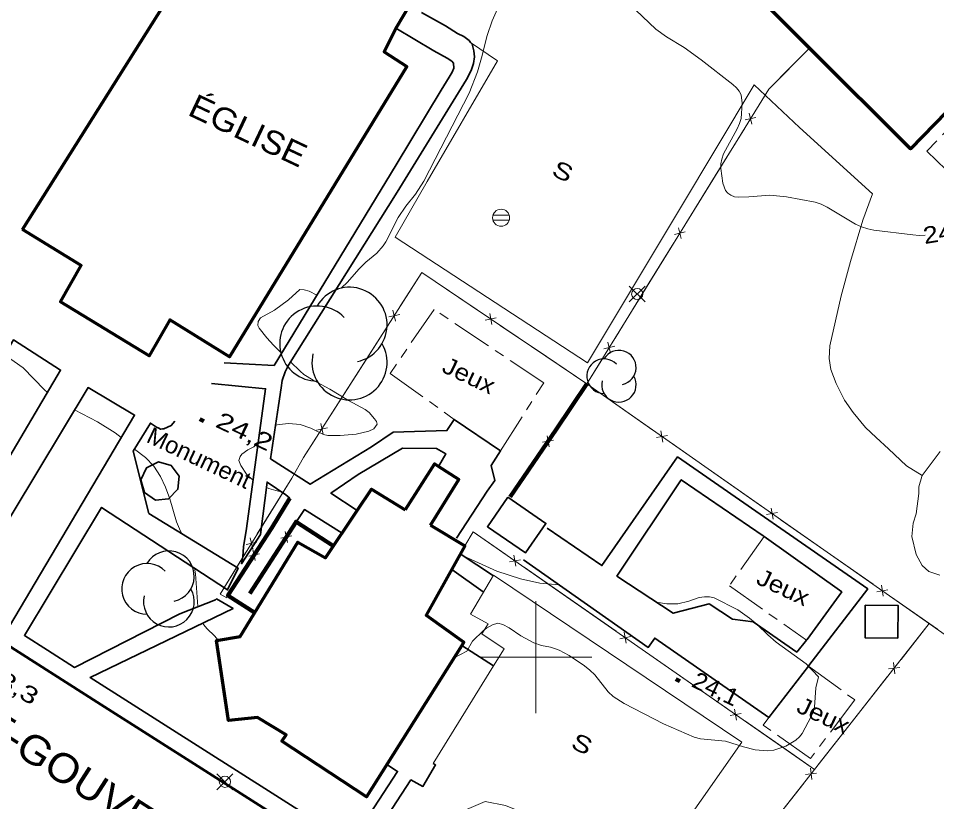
# Model space of a CAD drawing. Extents: x 356765 to 358572, y 5103174 to 5104650.
# Drawn here: x 357953.8 to 358035.8, y 5103487.1 to 5103557 of the extents above; entities that cross this region are included whole.
import ezdxf
from ezdxf.enums import TextEntityAlignment as Align

# ---------------------------------------------------------------- set-up
doc = ezdxf.new("R2010")
doc.units = 0
doc.header["$LTSCALE"] = 0.6
doc.linetypes.add('LONG_DASH_SHORT_DASH', pattern=[9.9, 6, -1.2, 1.5, -1.2])
for name, color, linetype, lineweight in [('2', 7, 'Continuous', 13), ('21', 7, 'Continuous', 53), ('22', 7, 'Continuous', 35), ('3', 7, 'Continuous', 140), ('31', 7, 'Continuous', 70), ('36', 7, 'Continuous', 13), ('37', 7, 'Continuous', 13), ('39', 7, 'Continuous', 35), ('44', 7, 'Continuous', 25), ('52', 7, 'Continuous', 13), ('56', 7, 'LONG_DASH_SHORT_DASH', 13), ('61', 7, 'Continuous', 13)]:
    doc.layers.add(name, color=color, linetype=linetype, lineweight=lineweight)

msp = doc.modelspace()

# ---------------------------------------------------------------- linework, layer by layer
at = {"layer": '2'}
for points in [[(357996.68, 5103558.13), (357996.09, 5103556.8), (357995.64, 5103555.48), (357995.15, 5103553.5), (357994.78, 5103552.24), (357994.04, 5103550.34), (357989.99, 5103542.48), (357989.24, 5103541.34), (357988.4, 5103540.26), (357987.71, 5103539.25), (357986.59, 5103537.09), (357986.36, 5103536.73), (357985.81, 5103536.07), (357984.82, 5103535.26), (357984.21, 5103534.68), (357983.14, 5103533.44), (357982.67, 5103532.99), (357982.08, 5103532.72)], [(358034.74, 5103537.67), (358034.22, 5103537.63), (358033.64, 5103537.69), (358030.17, 5103538.13), (358029.61, 5103538.25), (358029.05, 5103538.43), (358028.53, 5103538.66), (358025.98, 5103540.16), (358025.46, 5103540.43), (358024.92, 5103540.63), (358022.35, 5103541.09), (358020.87, 5103541.24), (358018.99, 5103541.08), (358018.1, 5103541.05), (358017.73, 5103541.09), (358017.4, 5103541.23), (358017.13, 5103541.41), (358016.92, 5103541.66), (358016.68, 5103542.32), (358016.51, 5103543.63), (358016.5, 5103544.03), (358016.58, 5103544.46), (358016.73, 5103544.92), (358017.97, 5103547.16), (358018.18, 5103547.63), (358018.31, 5103548.09), (358018.41, 5103549.45), (358018.31, 5103550.19), (358018.15, 5103550.51), (358017.91, 5103550.83), (358017.57, 5103551.13), (358014.75, 5103553.32), (358013.22, 5103554.43), (358011.65, 5103555.37), (358010.69, 5103556.05), (358008.93, 5103557.76)], [(357980.44, 5103532.33), (357979.77, 5103532.67), (357979.32, 5103532.8), (357978.93, 5103532.82), (357977.9, 5103531.9), (357976.67, 5103530.99), (357975.41, 5103530.28), (357975.2, 5103529.98), (357975.18, 5103529.62), (357975.3, 5103529.38), (357975.99, 5103528.51), (357976.57, 5103527.86), (357977.29, 5103527.15)], [(357956.39, 5103523.64), (357956.13, 5103523.87), (357954.24, 5103525.83), (357952.63, 5103526.96), (357952.59, 5103527)], [(357978.09, 5103526.37), (357978.94, 5103525.54), (357979.29, 5103525.25), (357980.11, 5103524.72), (357981.6, 5103523.92), (357983.27, 5103522.93), (357984.75, 5103522.12), (357985.1, 5103521.84), (357985.59, 5103521.29), (357985.77, 5103521.05), (357985.82, 5103520.79), (357985.53, 5103520.38), (357985.07, 5103520.17), (357983.96, 5103519.91), (357982.52, 5103519.8), (357981.42, 5103519.8), (357981.05, 5103519.88), (357979.9, 5103520.44), (357978.95, 5103520.76), (357977.93, 5103520.86), (357977.07, 5103520.78), (357976.75, 5103520.71)], [(357962.97, 5103519.6), (357962.43, 5103520.03), (357960.87, 5103521.01), (357958.82, 5103522.08)], [(357975.21, 5103519.21), (357974.82, 5103518.79), (357974.27, 5103518.5), (357973.74, 5103518.13), (357973.59, 5103517.91), (357973.49, 5103517.55), (357973.67, 5103517.12), (357974.15, 5103516.34), (357974.4, 5103516.09), (357974.75, 5103515.82)], [(357968.4, 5103511.04), (357968.28, 5103511.24), (357967.91, 5103512.09), (357967.31, 5103514.13), (357966.94, 5103515.17), (357966.49, 5103516.13), (357965.9, 5103517.05), (357965.15, 5103517.82), (357964.17, 5103518.56)], [(357975.94, 5103515.15), (357976.15, 5103515.05), (357976.77, 5103514.88), (357977.26, 5103514.78)], [(357993.23, 5103509.18), (357996.52, 5103507.69), (357998.62, 5103507.01), (358000.35, 5103506.61), (358002.06, 5103506.47)], [(357969.81, 5103504.5), (357969.81, 5103504.53), (357969.62, 5103507.44), (357969.53, 5103507.94)], [(358010.74, 5103504.93), (358011.68, 5103504.76), (358012.67, 5103504.78), (358013.66, 5103505.01), (358014.57, 5103505.32), (358015.03, 5103505.4), (358015.48, 5103505.4), (358015.91, 5103505.3), (358018.03, 5103504.22), (358019.06, 5103503.49), (358019.76, 5103502.93), (358020.7, 5103501.99), (358021.45, 5103501.34), (358024.13, 5103499.4), (358025.23, 5103498.24), (358024.99, 5103497.28), (358024.85, 5103495.54), (358024.73, 5103495.11), (358024.57, 5103494.72), (358023.75, 5103493.21), (358023.52, 5103492.9), (358023.19, 5103492.61), (358022.31, 5103492.08), (358021.22, 5103491.71), (358020.67, 5103491.65), (358019.58, 5103491.74), (358018.52, 5103492.01), (358016.91, 5103492.5), (358014.69, 5103492.73), (358014.13, 5103492.86), (358011.39, 5103494.05), (358007.87, 5103495.88), (358006.89, 5103496.51), (358006.44, 5103496.91), (358005.26, 5103498.42), (358004.81, 5103498.84), (358004.33, 5103499.24), (358002.95, 5103500.16), (358002.07, 5103500.62), (358001.67, 5103500.78), (358001.29, 5103500.91), (358000.5, 5103501.05), (357999.8, 5103501.3), (357998.64, 5103501.92), (357997.6, 5103502.63), (357997.03, 5103502.94), (357996.59, 5103503.05), (357996.13, 5103502.9), (357995.59, 5103502.59), (357995.33, 5103502.4), (357994.34, 5103501.43), (357993.84, 5103500.54), (357992.7, 5103499.96)], [(357971.62, 5103501.53), (357971.32, 5103501.9), (357970.65, 5103502.55), (357970.33, 5103502.93), (357970.26, 5103503.06)]]:
    msp.add_lwpolyline(points, dxfattribs=at)
at = {"layer": '21'}
msp.add_lwpolyline([(357933.58, 5103513.38), (357961.16, 5103495.79), (357983.62, 5103481.51), (357999.65, 5103471.32), (358000.94, 5103470.53), (358001.52, 5103470.01), (358001.99, 5103469.43), (358002.6, 5103468.65), (358003.18, 5103467.51), (358003.57, 5103466.46), (358003.71, 5103465.29), (358003.66, 5103464.49), (358004.28, 5103464.17), (358024.32, 5103451.04)], dxfattribs=at)
at = {"layer": '22'}
for p, q in [((357993.25, 5103509.23), (357996.2, 5103507.28)), ((357995.3, 5103505.84), (357992.48, 5103507.82)), ((357996.2, 5103499.23), (357993.37, 5103501.04))]:
    msp.add_line(p, q, dxfattribs=at)
for points in [[(357989.79, 5103557.55), (357991.92, 5103556.34), (357993, 5103555.68), (357993.55, 5103555.4), (357994.04, 5103555.04), (357994.17, 5103554.86), (357994.3, 5103554.71), (357994.45, 5103554.13), (357994.5, 5103553.58), (357994.42, 5103552.99), (357994.23, 5103552.38), (357993.79, 5103551.57), (357987.61, 5103541.51), (357977.91, 5103526.08), (357977.61, 5103525.46), (357977.36, 5103524.69), (357977.26, 5103524.04), (357977.02, 5103522.47), (357976.3, 5103517.72), (357979.86, 5103515.44), (357985.31, 5103518.77), (357987.25, 5103520.1), (357992.05, 5103520.23), (357992.71, 5103521.23), (357996.83, 5103518.43), (357996, 5103517.13), (357996.32, 5103515.78), (357995.66, 5103514.81), (357992.9, 5103510.63)], [(357972.18, 5103526.28), (357976.62, 5103526.05), (357987.52, 5103543.96), (357991.54, 5103550.61), (357992.24, 5103551.76), (357992.53, 5103552.22), (357992.68, 5103552.59), (357992.63, 5103553.01), (357992.48, 5103553.2), (357992.08, 5103553.48), (357990.88, 5103554.11), (357987.5, 5103556.15)], [(357978.04, 5103514.2), (357977.68, 5103514.5), (357976, 5103515.63), (357975.42, 5103510.97), (357973.73, 5103508.34), (357973.83, 5103508.97), (357973.91, 5103509.86), (357974.15, 5103511.48), (357975.87, 5103523.97), (357971.04, 5103524.44)], [(357967.77, 5103521.07), (357967.44, 5103520.7), (357966.78, 5103520.38), (357966.66, 5103520.38), (357966.53, 5103520.37), (357966.48, 5103520.37), (357966.33, 5103520.44), (357966.28, 5103520.47), (357966.18, 5103520.51), (357966.12, 5103520.55), (357965.58, 5103520.9), (357964.06, 5103518.38), (357965.46, 5103512.84), (357973.41, 5103507.96), (357972.48, 5103506.01), (357961.23, 5103513.37), (357954.34, 5103501.95), (357956.41, 5103500.62), (357958.8, 5103499.09), (357968.22, 5103503.87), (357971.4, 5103505.13), (357971.5, 5103505.21), (357972.96, 5103504.36), (357960.2, 5103498.21), (357983.48, 5103483.42), (357987.65, 5103489.82), (357986.7, 5103490.43)], [(357984.05, 5103513.11), (357981.7, 5103514.64), (357984.12, 5103516.31), (357988.1, 5103518.67), (357991.13, 5103518.63), (357991.95, 5103518.17), (357991.3, 5103517.04)], [(358000.99, 5103511.52), (358005.89, 5103508.18), (358012.64, 5103517.88), (358029.61, 5103506.1), (358024.37, 5103499.27), (358024.34, 5103499.22), (358020.78, 5103494.64), (358010.61, 5103501.72), (358010.03, 5103500.88), (357998.9, 5103508.69)], [(357982.7, 5103511.09), (357979.33, 5103513.18), (357978.63, 5103512.11)], [(358024.91, 5103452.27), (358016.23, 5103458.05), (358005.3, 5103465.38), (358005.08, 5103466.63), (358004.71, 5103468.19), (358003.79, 5103469.75), (358002.87, 5103471.03), (358001.16, 5103472.22), (357985.5, 5103482.13), (357984.66, 5103482.67), (357988.84, 5103489.05), (357989.91, 5103488.48), (357991.04, 5103490.4), (357990.84, 5103490.53)]]:
    msp.add_lwpolyline(points, dxfattribs=at)
for points in [[(357942.4, 5103509.58), (357953.36, 5103528.33), (357957.57, 5103525.63), (357946.51, 5103506.95)], [(357948.81, 5103505.48), (357960.02, 5103524.07), (357964.17, 5103521.62), (357953.02, 5103502.79)], [(358024.22, 5103501.6), (358027.3, 5103505.84), (358020.37, 5103510.79), (358020.29, 5103510.85), (358012.97, 5103515.84), (358007.23, 5103507.24), (358012.25, 5103503.93), (358015.47, 5103504.76), (358017.55, 5103503.39), (358019.38, 5103503.15), (358023.28, 5103500.47), (358024.15, 5103501.53)]]:
    msp.add_lwpolyline(points, close=True, dxfattribs=at)
at = {"layer": '3'}
for p, q in [((357969.99, 5103521.24), (357970.35, 5103521.07)), ((358012.49, 5103498.05), (358012.85, 5103497.88))]:
    msp.add_line(p, q, dxfattribs=at)
at = {"layer": '31'}
msp.add_lwpolyline([(357954.17, 5103538.18), (357970.46, 5103564.09), (357974.41, 5103561.51), (357975.02, 5103562.66), (357975.85, 5103564.05), (357976.76, 5103565.41), (357977.97, 5103566.26), (357978.79, 5103566.83), (357978.81, 5103566.95), (357985.75, 5103578.11), (357994.26, 5103572.87), (357989.23, 5103564.37), (357991.51, 5103562.93), (357987.55, 5103556.24), (357986.44, 5103554.04), (357988.46, 5103552.71), (357972.66, 5103526.82), (357967.31, 5103530.11), (357965.48, 5103526.91), (357957.56, 5103531.73), (357959.41, 5103534.97), (357954.17, 5103538.18)], close=True, dxfattribs=at)
for points in [[(358052.79, 5103565.3), (358033.43, 5103545.38), (358024.42, 5103554.37), (358017.1, 5103561.7)], [(357990.6, 5103511.8), (357993.11, 5103515.86), (357991.3, 5103517.04), (357990.95, 5103517.26), (357988.34, 5103513.16)], [(357990.6, 5103511.8), (357993.66, 5103509.96), (357990.21, 5103503.75), (357993.57, 5103501.34), (357993.37, 5103501.04), (357984.87, 5103487.54), (357977.33, 5103492.5), (357977.71, 5103493.09), (357975.15, 5103494.63), (357972.57, 5103494.36), (357971.5, 5103501.51), (357973.59, 5103501.84), (357978.74, 5103510.26), (357981.22, 5103508.88), (357984.05, 5103513.11), (357985.32, 5103515), (357988.34, 5103513.16)]]:
    msp.add_lwpolyline(points, dxfattribs=at)
at = {"layer": '31', "lineweight": 35}
for points in [[(357997.5, 5103514.29), (358000.89, 5103511.95), (357999.06, 5103509.31), (357995.67, 5103511.65), (357997.5, 5103514.29)], [(358029.4, 5103504.66), (358029.38, 5103501.74), (358032.29, 5103501.72), (358032.32, 5103504.63), (358029.4, 5103504.66)]]:
    msp.add_lwpolyline(points, close=True, dxfattribs=at)
at = {"layer": '36'}
for p, q in [((357997.61, 5103539.46), (357996.16, 5103539.46)), ((357996.16, 5103539), (357997.61, 5103539)), ((358009.74, 5103531.71), (358008.33, 5103533.12)), ((358008.33, 5103531.71), (358009.74, 5103533.12)), ((357972.94, 5103488.18), (357971.53, 5103489.59)), ((357971.53, 5103488.18), (357972.94, 5103489.59))]:
    msp.add_line(p, q, dxfattribs=at)
for centre, radius in [((357996.8876, 5103539.2297), 0.7588), ((358009.0408, 5103532.4201), 0.5), ((357972.2368, 5103488.8874), 0.5)]:
    msp.add_circle(centre, radius, dxfattribs=at)
at = {"layer": '37'}
for p, q in [((358022.82, 5103552.76), (358024.42, 5103554.37)), ((358019.64, 5103548.18), (358018.66, 5103547.95)), ((358019.27, 5103547.57), (358019.04, 5103548.55)), ((358016, 5103542.96), (358018.63, 5103547.21)), ((358013.37, 5103538.7), (358016, 5103542.96)), ((358013.33, 5103537.97), (358012.36, 5103537.74)), ((358012.96, 5103537.36), (358012.73, 5103538.34)), ((358009.69, 5103532.75), (358012.32, 5103537)), ((357990.99, 5103533.53), (357995.14, 5103530.74)), ((358007.07, 5103528.49), (358009.69, 5103532.75)), ((357987.84, 5103530.6), (357986.86, 5103530.39)), ((357987.46, 5103530.01), (357987.24, 5103530.99)), ((357996.06, 5103529.69), (357995.87, 5103530.67)), ((357995.48, 5103530.08), (357996.46, 5103530.28)), ((357984.12, 5103525.44), (357986.81, 5103529.65)), ((357996.8, 5103529.62), (358000.94, 5103526.83)), ((358006.66, 5103527.15), (358006.43, 5103528.13)), ((358007.03, 5103527.76), (358006.05, 5103527.53)), ((358000.94, 5103526.83), (358004.54, 5103524.4)), ((357981.43, 5103521.22), (357984.12, 5103525.44)), ((358004.44, 5103524.25), (358004.54, 5103524.4)), ((358010.43, 5103520.28), (358006.34, 5103523.14)), ((357981, 5103519.89), (357980.79, 5103520.87)), ((357981.38, 5103520.49), (357980.4, 5103520.27)), ((358011.16, 5103520.2), (358011.34, 5103519.21)), ((358001.58, 5103519.38), (358000.59, 5103519.19)), ((358001.18, 5103518.79), (358000.99, 5103519.77)), ((358011.74, 5103519.79), (358010.76, 5103519.62)), ((358016.17, 5103516.26), (358012.07, 5103519.13)), ((357997.71, 5103514.32), (358000.52, 5103518.45)), ((358020.26, 5103513.4), (358016.17, 5103516.26)), ((357975.13, 5103511.01), (357977.76, 5103515.27)), ((358020.99, 5103513.32), (358021.17, 5103512.33)), ((358021.57, 5103512.91), (358020.59, 5103512.74)), ((358026, 5103509.38), (358021.9, 5103512.25)), ((357977.82, 5103510.24), (357977.61, 5103511.22)), ((357975.09, 5103510.28), (357974.12, 5103510.05)), ((357974.72, 5103509.67), (357974.49, 5103510.65)), ((357978.2, 5103510.83), (357977.22, 5103510.62)), ((357974.36, 5103509.02), (357975.33, 5103509.23)), ((357974.47, 5103505.68), (357977.17, 5103509.89)), ((357974.74, 5103509.61), (357974.95, 5103508.63)), ((358030.09, 5103506.51), (358026, 5103509.38)), ((357997.63, 5103508.52), (357998.62, 5103508.7)), ((357998.21, 5103508.12), (357998.04, 5103509.1)), ((357998.95, 5103508.04), (358003.05, 5103505.18)), ((358031.41, 5103506.03), (358030.42, 5103505.85)), ((358030.83, 5103506.43), (358031, 5103505.45)), ((358003.05, 5103505.18), (358007.15, 5103502.32)), ((358035.83, 5103502.5), (358031.73, 5103505.37)), ((357973.94, 5103504.59), (357974.96, 5103503.93)), ((358020.85, 5103484.87), (358035.1, 5103503.01)), ((358032.59, 5103499.81), (358035.1, 5103503.01)), ((358008.06, 5103501.26), (358007.88, 5103502.24)), ((358007.48, 5103501.66), (358008.47, 5103501.84)), ((358008.79, 5103501.18), (358012.9, 5103498.32)), ((358032.03, 5103498.53), (358031.91, 5103499.52)), ((358032.47, 5103499.08), (358031.47, 5103498.97)), ((358012.9, 5103498.32), (358017, 5103495.46)), ((358028.26, 5103494.31), (358031.35, 5103498.24)), ((358017.91, 5103494.4), (358017.73, 5103495.38)), ((358017.33, 5103494.8), (358018.31, 5103494.98)), ((358018.64, 5103494.32), (358022.74, 5103491.46)), ((358025.17, 5103490.37), (358028.26, 5103494.31)), ((358022.74, 5103491.46), (358024.87, 5103489.98)), ((358025.05, 5103489.65), (358024.06, 5103489.53)), ((358024.62, 5103489.09), (358024.5, 5103490.09)), ((358020.85, 5103484.87), (358023.94, 5103488.8))]:
    msp.add_line(p, q, dxfattribs=at)
for points in [[(358045.66, 5103495.62), (358004.54, 5103524.4), (358020.78, 5103550.7), (358024.42, 5103554.37)], [(358019.68, 5103548.91), (358020.78, 5103550.7), (358022.82, 5103552.76)], [(357972.41, 5103505.31), (357971.81, 5103505.64), (357978.2, 5103515.98), (357979.26, 5103517.82), (357989.8, 5103534.34), (358004.54, 5103524.4)], [(357987.89, 5103531.34), (357989.8, 5103534.34), (357990.99, 5103533.53)], [(358006.34, 5103523.14), (358004.54, 5103524.4), (358006.02, 5103526.79)], [(358001.65, 5103520.11), (358001.79, 5103520.32), (358004.44, 5103524.25)], [(357977.76, 5103515.27), (357978.2, 5103515.98), (357979.26, 5103517.82), (357980.36, 5103519.54)], [(357978.04, 5103514.2), (357976.42, 5103511.56), (357975.39, 5103509.96)], [(357978.25, 5103511.57), (357978.59, 5103512.09), (357981.89, 5103509.94)], [(357993.66, 5103509.96), (357994.39, 5103511.21), (358024.87, 5103489.98)], [(357993.66, 5103509.96), (357994.39, 5103511.21), (357997.31, 5103509.18)], [(357972.41, 5103505.31), (357971.81, 5103505.64), (357974.08, 5103509.31)], [(357974.3, 5103508.28), (357972.51, 5103505.51), (357973.94, 5103504.59)]]:
    msp.add_lwpolyline(points, dxfattribs=at)
at = {"layer": '37', "lineweight": 158}
for points in [[(357997.71, 5103514.32), (358001.79, 5103520.32), (358004.54, 5103524.4)], [(357978.04, 5103514.2), (357976.42, 5103511.56), (357972.51, 5103505.51), (357974.96, 5103503.93)], [(357974.47, 5103505.68), (357978.59, 5103512.09), (357981.89, 5103509.94)]]:
    msp.add_lwpolyline(points, dxfattribs=at)
at = {"layer": '39'}
msp.add_lwpolyline([(357968.14, 5103516.17), (357967.45, 5103517.13), (357966.3, 5103517.44), (357965.23, 5103516.92), (357964.73, 5103515.84), (357965.05, 5103514.7), (357966.03, 5103514.03), (357967.21, 5103514.13), (357968.04, 5103514.99), (357968.14, 5103516.17)], close=True, dxfattribs=at)
at = {"layer": '44'}
for centre, radius, start, end in [((357983.3594, 5103529.6713), 3.3504, 282.26917, 149.72626), ((357980.478, 5103527.9961), 3.3504, 44.11537, 269.80396), ((357983.3594, 5103526.3209), 3.3504, 166.93686, 29.62122), ((358007.4029, 5103525.8546), 1.5393, 282.26917, 149.72626), ((358006.0791, 5103525.085), 1.5393, 44.11537, 269.80396), ((358007.4029, 5103524.3153), 1.5393, 166.93686, 29.62122), ((357967.235, 5103507.2327), 2.2627, 282.26917, 149.72626), ((357965.2892, 5103506.1014), 2.2627, 44.11537, 269.80396), ((357967.235, 5103504.9701), 2.2627, 166.93686, 29.62122)]:
    msp.add_arc(centre, radius, start, end, dxfattribs=at)
at = {"layer": '52'}
for points in [[(357994.17, 5103554.86), (357996.56, 5103553.22), (357990.3, 5103542.46), (357987.42, 5103537.5), (358004.61, 5103526.28), (358012.81, 5103539.95), (358019.48, 5103551.1)], [(358019.48, 5103551.1), (358023.52, 5103547.27), (358030.03, 5103541.36), (358029.19, 5103539), (358028.09, 5103535.31), (358027.25, 5103532.26), (358026.24, 5103527.79), (358026.18, 5103526.65), (358026.33, 5103525.68), (358026.81, 5103524.44), (358027.54, 5103522.95), (358028.3, 5103521.84), (358029.42, 5103520.52), (358030.38, 5103519.6), (358031.48, 5103518.59), (358033.09, 5103517.09), (358034.48, 5103516.21)], [(357988.46, 5103480.26), (357990.21, 5103482.99), (357991.99, 5103485.05), (357993.37, 5103486.24), (357995.46, 5103487.13), (357997.27, 5103486.76), (357999.04, 5103486.05), (358001.19, 5103484.76), (358005, 5103482.34), (358009.29, 5103479.47), (358018.37, 5103492.41), (357996.22, 5103507.32), (357994.15, 5103503.86), (357995.72, 5103502.98), (357995.17, 5103502.09), (357997.15, 5103500.76), (357996.2, 5103499.23), (357990.84, 5103490.53)]]:
    msp.add_lwpolyline(points, dxfattribs=at)
at = {"layer": '56', "lineweight": 25}
msp.add_lwpolyline([(358039.92, 5103550.37), (358034.88, 5103545.16), (358045.6, 5103534.79), (358050.64, 5103540)], close=True, dxfattribs=at)
at = {"layer": '56'}
for points in [[(357996.83, 5103518.43), (358000.69, 5103524.48), (357990.91, 5103531.05), (357986.99, 5103525.33), (357992.71, 5103521.23)], [(358036.04, 5103507.32), (358035.06, 5103507.67), (358034.47, 5103508.2), (358033.94, 5103509.18), (358033.56, 5103510.77), (358033.66, 5103511.98), (358033.93, 5103512.81), (358034.17, 5103514.63), (358034.19, 5103515.2), (358034.43, 5103516.14), (358034.48, 5103516.21), (358036.07, 5103518.35)], [(358020.37, 5103510.79), (358017.27, 5103506.38), (358024.15, 5103501.53)], [(358024.34, 5103499.22), (358028.45, 5103496.2), (358024.52, 5103490.98), (358020.28, 5103493.94), (358020.78, 5103494.64)]]:
    msp.add_lwpolyline(points, dxfattribs=at)
at = {"layer": '61'}
for p, q in [((358000, 5103495), (358000, 5103505)), ((357995, 5103500), (358005, 5103500))]:
    msp.add_line(p, q, dxfattribs=at)

# ---------------------------------------------------------------- texts
at = {"layer": '2', "width": 1.2}
msp.add_text('24', height=1.5, rotation=9.532, dxfattribs=at).set_placement((358036.0158, 5103537.0943), align=Align.CENTER)
at = {"layer": '21', "width": 1.1}
msp.add_text('RUE DU LIEUTENANT-GOUVERNEUR-PAUL-COMTOIS', height=2.6, rotation=327.329, dxfattribs=at).set_placement((357919.02, 5103513.45))
at = {"layer": '3'}
for s, rotation, width, p in [('24,2   ', 334.619, 1.35, (357971.29, 5103520.61)), ('23,3   ', 329.456, 1.35, (357950.5, 5103498.35)), ('24,1   ', 334.619, 1.1, (358013.79, 5103497.42))]:
    msp.add_text(s, height=1.5, rotation=rotation, dxfattribs=dict(at, width=width)).set_placement(p)
at = {"layer": '31', "width": 1.1}
msp.add_text('ÉGLISE', height=2.1, rotation=334.69, dxfattribs=at).set_placement((357968.81, 5103548.44))
at = {"layer": '39', "width": 1.05}
msp.add_text('Monument', height=1.5, rotation=334.69, dxfattribs=at).set_placement((357965.12, 5103519.25))
at = {"layer": '52', "width": 1.3}
for p in [(358001.3, 5103543.06), (358003.01, 5103491.96)]:
    msp.add_text('S', height=1.5, rotation=334.69, dxfattribs=at).set_placement(p)
at = {"layer": '56', "width": 1.15}
for p in [(357991.5, 5103525.51), (358019.55, 5103506.61), (358023.14, 5103495.17)]:
    msp.add_text('Jeux', height=1.5, rotation=334.72, dxfattribs=at).set_placement(p)

doc.saveas('drawing.dxf')
